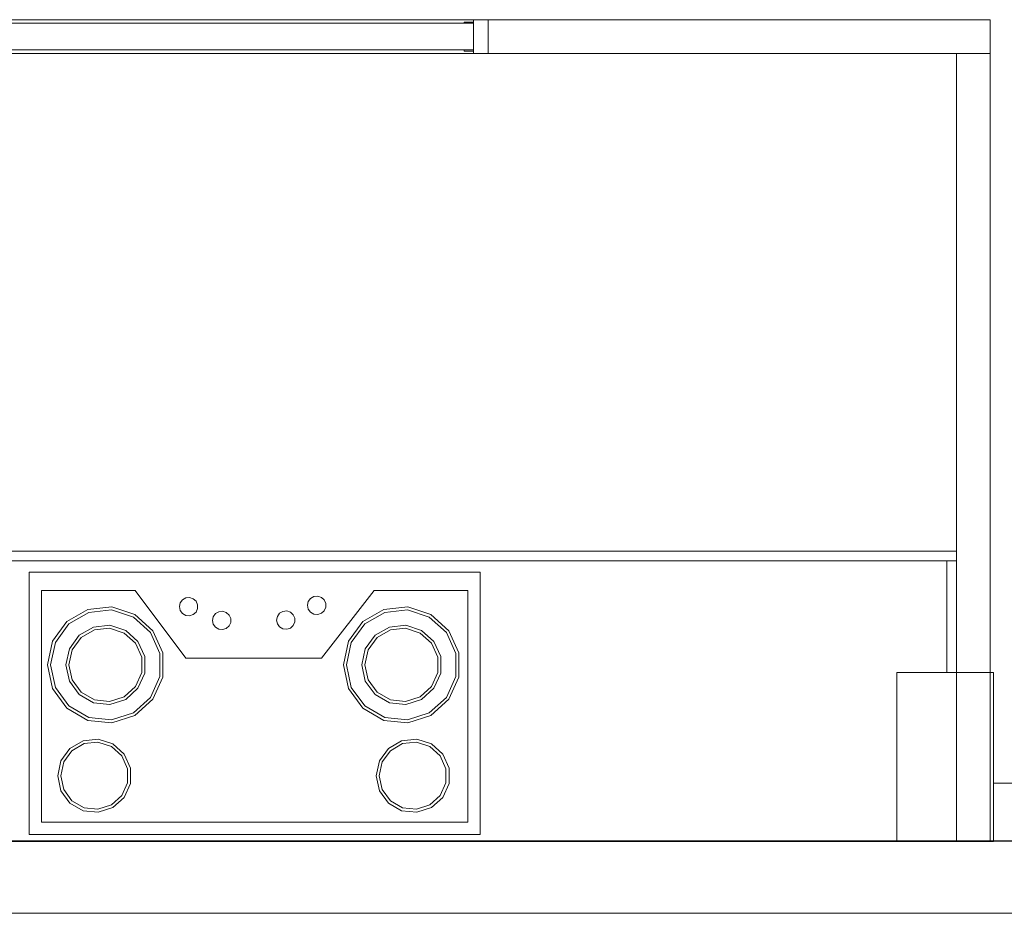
# Model space of a CAD drawing. Header units: millimetres. Extents: x -261 to 187, y -214 to 106.
# Tile 1005 of 1056: x -190.56 to -188.52, y 0.15 to 2. Entities that reach past the tile are written whole.
import ezdxf

# ---------------------------------------------------------------- set-up
doc = ezdxf.new("R2010")
doc.units = ezdxf.units.MM
doc.header["$LTSCALE"] = 0.005
doc.header["$MEASUREMENT"] = 0
for name, color, linetype, lineweight in [('IFC-Elemento construtivo genérico-Contorno', 9, 'Continuous', 5), ('IFC-Elemento de mobília-Contorno', 9, 'Continuous', 5), ('IFC-Janela-Contorno', 9, 'Continuous', 5), ('IFC-Laje-Contorno', 9, 'Continuous', 5), ('IFC-Parede padrão-Contorno', 9, 'Continuous', 5), ('IFC-Parede-Contorno', 9, 'Continuous', 5), ('IFC-Pilar-Contorno', 9, 'Continuous', 5), ('IFC-Viga-Contorno', 9, 'Continuous', 5)]:
    doc.layers.add(name, color=color, linetype=linetype, lineweight=lineweight)

msp = doc.modelspace()

# ---------------------------------------------------------------- linework, layer by layer
at = {"layer": 'IFC-Elemento construtivo genérico-Contorno', "lineweight": 5}
for p, q in [((-190.5384, 0.8557), (-189.6032, 0.8557)), ((-190.5384, 0.3118), (-190.5384, 0.8557)), ((-189.6032, 0.3118), (-189.6032, 0.8557)), ((-190.513, 0.8176), (-190.3189, 0.8176)), ((-190.513, 0.3372), (-190.513, 0.8176)), ((-190.3189, 0.8176), (-190.2135, 0.6776)), ((-189.932, 0.6776), (-189.8227, 0.8176)), ((-189.8227, 0.8176), (-189.6286, 0.8176)), ((-189.6286, 0.3372), (-189.6286, 0.8176)), ((-190.2252, 0.792), (-190.2206, 0.7984)), ((-190.2206, 0.7984), (-190.2137, 0.8024)), ((-190.2137, 0.8024), (-190.2058, 0.8032)), ((-190.2058, 0.8032), (-190.1983, 0.8007)), ((-190.1983, 0.8007), (-190.1924, 0.7954)), ((-189.9595, 0.7948), (-189.9548, 0.8012)), ((-189.9548, 0.8012), (-189.9479, 0.8052)), ((-189.9479, 0.8052), (-189.94, 0.806)), ((-189.94, 0.806), (-189.9325, 0.8035)), ((-189.9325, 0.8035), (-189.9266, 0.7982)), ((-189.9266, 0.7982), (-189.9234, 0.791)), ((-190.4607, 0.7532), (-190.4171, 0.7783)), ((-190.4171, 0.7783), (-190.3671, 0.7836)), ((-190.4152, 0.7723), (-190.3678, 0.7773)), ((-190.3678, 0.7773), (-190.3225, 0.7626)), ((-190.3671, 0.7836), (-190.3193, 0.7681)), ((-190.2269, 0.7842), (-190.2252, 0.792)), ((-190.2269, 0.7842), (-190.2252, 0.7764)), ((-190.2252, 0.7764), (-190.2206, 0.77)), ((-190.1924, 0.7954), (-190.1891, 0.7882)), ((-190.1924, 0.773), (-190.1891, 0.7802)), ((-190.1891, 0.7802), (-190.1891, 0.7882)), ((-189.9611, 0.787), (-189.9595, 0.7948)), ((-189.9611, 0.787), (-189.9595, 0.7792)), ((-189.9595, 0.7792), (-189.9548, 0.7728)), ((-189.9266, 0.7758), (-189.9234, 0.783)), ((-189.9234, 0.783), (-189.9234, 0.791)), ((-189.8466, 0.7532), (-189.8031, 0.7783)), ((-189.8031, 0.7783), (-189.7531, 0.7836)), ((-189.8011, 0.7723), (-189.7538, 0.7773)), ((-189.7538, 0.7773), (-189.7085, 0.7626)), ((-189.7531, 0.7836), (-189.7053, 0.7681)), ((-190.4564, 0.7485), (-190.4152, 0.7723)), ((-190.3225, 0.7626), (-190.2871, 0.7307)), ((-190.3193, 0.7681), (-190.282, 0.7344)), ((-190.2206, 0.77), (-190.2137, 0.7661)), ((-190.2137, 0.7661), (-190.2058, 0.7652)), ((-190.2058, 0.7652), (-190.1983, 0.7677)), ((-190.1983, 0.7677), (-190.1924, 0.773)), ((-190.1584, 0.7556), (-190.1567, 0.7634)), ((-190.1567, 0.7634), (-190.1521, 0.7698)), ((-190.1521, 0.7698), (-190.1452, 0.7738)), ((-190.1452, 0.7738), (-190.1373, 0.7746)), ((-190.1373, 0.7746), (-190.1298, 0.7721)), ((-190.1298, 0.7721), (-190.1239, 0.7668)), ((-190.1239, 0.7668), (-190.1206, 0.7596)), ((-190.1206, 0.7516), (-190.1206, 0.7596)), ((-190.0254, 0.7563), (-190.0237, 0.7641)), ((-190.0254, 0.7563), (-190.0237, 0.7486)), ((-190.0237, 0.7641), (-190.0191, 0.7705)), ((-190.0191, 0.7705), (-190.0122, 0.7745)), ((-190.0122, 0.7745), (-190.0043, 0.7753)), ((-190.0043, 0.7753), (-189.9968, 0.7729)), ((-189.9968, 0.7729), (-189.9909, 0.7675)), ((-189.9909, 0.7675), (-189.9876, 0.7603)), ((-189.9876, 0.7524), (-189.9876, 0.7603)), ((-189.9548, 0.7728), (-189.9479, 0.7689)), ((-189.9479, 0.7689), (-189.94, 0.768)), ((-189.94, 0.768), (-189.9325, 0.7705)), ((-189.9325, 0.7705), (-189.9266, 0.7758)), ((-189.8424, 0.7485), (-189.8011, 0.7723)), ((-189.7085, 0.7626), (-189.6731, 0.7307)), ((-189.7053, 0.7681), (-189.6679, 0.7344)), ((-190.4902, 0.7126), (-190.4607, 0.7532)), ((-190.4844, 0.71), (-190.4564, 0.7485)), ((-190.4351, 0.7248), (-190.4053, 0.742)), ((-190.4309, 0.7201), (-190.4034, 0.736)), ((-190.4053, 0.742), (-190.3711, 0.7456)), ((-190.4034, 0.736), (-190.3718, 0.7393)), ((-190.3718, 0.7393), (-190.3416, 0.7295)), ((-190.3711, 0.7456), (-190.3384, 0.735)), ((-190.1584, 0.7556), (-190.1567, 0.7478)), ((-190.1567, 0.7478), (-190.1521, 0.7414)), ((-190.1521, 0.7414), (-190.1452, 0.7375)), ((-190.1452, 0.7375), (-190.1373, 0.7366)), ((-190.1373, 0.7366), (-190.1298, 0.7391)), ((-190.1298, 0.7391), (-190.1239, 0.7444)), ((-190.1239, 0.7444), (-190.1206, 0.7516)), ((-190.0237, 0.7486), (-190.0191, 0.7421)), ((-190.0191, 0.7421), (-190.0122, 0.7382)), ((-190.0122, 0.7382), (-190.0043, 0.7373)), ((-190.0043, 0.7373), (-189.9968, 0.7398)), ((-189.9968, 0.7398), (-189.9909, 0.7451)), ((-189.9909, 0.7451), (-189.9876, 0.7524)), ((-189.8762, 0.7126), (-189.8466, 0.7532)), ((-189.8703, 0.71), (-189.8424, 0.7485)), ((-189.8211, 0.7248), (-189.7913, 0.742)), ((-189.8168, 0.7201), (-189.7893, 0.736)), ((-189.7913, 0.742), (-189.7571, 0.7456)), ((-189.7893, 0.736), (-189.7577, 0.7393)), ((-189.7577, 0.7393), (-189.7276, 0.7295)), ((-189.7571, 0.7456), (-189.7244, 0.735)), ((-190.4553, 0.697), (-190.4351, 0.7248)), ((-190.4495, 0.6944), (-190.4309, 0.7201)), ((-190.3416, 0.7295), (-190.318, 0.7083)), ((-190.3384, 0.735), (-190.3129, 0.712)), ((-190.2871, 0.7307), (-190.2678, 0.6872)), ((-190.282, 0.7344), (-190.2615, 0.6885)), ((-189.8413, 0.697), (-189.8211, 0.7248)), ((-189.8355, 0.6944), (-189.8168, 0.7201)), ((-189.7276, 0.7295), (-189.704, 0.7083)), ((-189.7244, 0.735), (-189.6988, 0.712)), ((-189.6731, 0.7307), (-189.6537, 0.6872)), ((-189.6679, 0.7344), (-189.6475, 0.6885)), ((-190.5007, 0.6634), (-190.4902, 0.7126)), ((-190.4943, 0.6634), (-190.4844, 0.71)), ((-190.4625, 0.6634), (-190.4553, 0.697)), ((-190.318, 0.7083), (-190.3051, 0.6793)), ((-190.3129, 0.712), (-190.2989, 0.6806)), ((-189.8866, 0.6634), (-189.8762, 0.7126)), ((-189.8802, 0.6634), (-189.8703, 0.71)), ((-189.8484, 0.6634), (-189.8413, 0.697)), ((-189.704, 0.7083), (-189.6911, 0.6793)), ((-189.6988, 0.712), (-189.6848, 0.6806)), ((-190.4561, 0.6634), (-190.4495, 0.6944)), ((-190.3051, 0.6475), (-190.3051, 0.6793)), ((-190.2989, 0.6462), (-190.2989, 0.6806)), ((-190.2678, 0.6396), (-190.2678, 0.6872)), ((-190.2615, 0.6383), (-190.2615, 0.6885)), ((-190.2135, 0.6776), (-189.932, 0.6776)), ((-189.8421, 0.6634), (-189.8355, 0.6944)), ((-189.6911, 0.6475), (-189.6911, 0.6793)), ((-189.6848, 0.6462), (-189.6848, 0.6806)), ((-189.6537, 0.6396), (-189.6537, 0.6872)), ((-189.6475, 0.6383), (-189.6475, 0.6885)), ((-190.5007, 0.6634), (-190.4902, 0.6142)), ((-190.4943, 0.6634), (-190.4844, 0.6168)), ((-190.4625, 0.6634), (-190.4553, 0.6297)), ((-190.4561, 0.6634), (-190.4495, 0.6323)), ((-189.8866, 0.6634), (-189.8762, 0.6142)), ((-189.8802, 0.6634), (-189.8703, 0.6168)), ((-189.8484, 0.6634), (-189.8413, 0.6297)), ((-189.8421, 0.6634), (-189.8355, 0.6323)), ((-190.318, 0.6185), (-190.3051, 0.6475)), ((-190.3129, 0.6148), (-190.2989, 0.6462)), ((-190.2871, 0.5961), (-190.2678, 0.6396)), ((-190.282, 0.5923), (-190.2615, 0.6383)), ((-189.704, 0.6185), (-189.6911, 0.6475)), ((-189.6988, 0.6148), (-189.6848, 0.6462)), ((-189.6731, 0.5961), (-189.6537, 0.6396)), ((-189.6679, 0.5923), (-189.6475, 0.6383)), ((-190.4902, 0.6142), (-190.4607, 0.5736)), ((-190.4844, 0.6168), (-190.4564, 0.5783)), ((-190.4553, 0.6297), (-190.4351, 0.6019)), ((-190.4495, 0.6323), (-190.4309, 0.6066)), ((-190.3416, 0.5973), (-190.318, 0.6185)), ((-190.3384, 0.5918), (-190.3129, 0.6148)), ((-189.8762, 0.6142), (-189.8466, 0.5736)), ((-189.8703, 0.6168), (-189.8424, 0.5783)), ((-189.8413, 0.6297), (-189.8211, 0.6019)), ((-189.8355, 0.6323), (-189.8168, 0.6066)), ((-189.7276, 0.5973), (-189.704, 0.6185)), ((-189.7244, 0.5918), (-189.6988, 0.6148)), ((-190.4351, 0.6019), (-190.4053, 0.5847)), ((-190.4309, 0.6066), (-190.4034, 0.5908)), ((-190.3718, 0.5875), (-190.3416, 0.5973)), ((-190.3225, 0.5642), (-190.2871, 0.5961)), ((-189.8211, 0.6019), (-189.7913, 0.5847)), ((-189.8168, 0.6066), (-189.7893, 0.5908)), ((-189.7577, 0.5875), (-189.7276, 0.5973)), ((-189.7085, 0.5642), (-189.6731, 0.5961)), ((-190.4607, 0.5736), (-190.4171, 0.5484)), ((-190.4564, 0.5783), (-190.4152, 0.5545)), ((-190.4053, 0.5847), (-190.3711, 0.5811)), ((-190.4034, 0.5908), (-190.3718, 0.5875)), ((-190.3711, 0.5811), (-190.3384, 0.5918)), ((-190.3193, 0.5587), (-190.282, 0.5923)), ((-189.8466, 0.5736), (-189.8031, 0.5484)), ((-189.8424, 0.5783), (-189.8011, 0.5545)), ((-189.7913, 0.5847), (-189.7571, 0.5811)), ((-189.7893, 0.5908), (-189.7577, 0.5875)), ((-189.7571, 0.5811), (-189.7244, 0.5918)), ((-189.7053, 0.5587), (-189.6679, 0.5923)), ((-190.4152, 0.5545), (-190.3678, 0.5495)), ((-190.3678, 0.5495), (-190.3225, 0.5642)), ((-190.3671, 0.5432), (-190.3193, 0.5587)), ((-189.8011, 0.5545), (-189.7538, 0.5495)), ((-189.7538, 0.5495), (-189.7085, 0.5642)), ((-189.7531, 0.5432), (-189.7053, 0.5587)), ((-190.4171, 0.5484), (-190.3671, 0.5432)), ((-189.8031, 0.5484), (-189.7531, 0.5432)), ((-190.4543, 0.4903), (-190.4268, 0.5061)), ((-190.45, 0.4855), (-190.4248, 0.5001)), ((-190.4268, 0.5061), (-190.3952, 0.5095)), ((-190.4248, 0.5001), (-190.3959, 0.5031)), ((-190.3959, 0.5031), (-190.3682, 0.4941)), ((-190.3952, 0.5095), (-190.365, 0.4997)), ((-190.3682, 0.4941), (-190.3466, 0.4747)), ((-190.365, 0.4997), (-190.3414, 0.4784)), ((-189.7934, 0.4903), (-189.7659, 0.5061)), ((-189.7891, 0.4855), (-189.7639, 0.5001)), ((-189.7659, 0.5061), (-189.7343, 0.5095)), ((-189.7639, 0.5001), (-189.735, 0.5031)), ((-189.735, 0.5031), (-189.7073, 0.4941)), ((-189.7343, 0.5095), (-189.7041, 0.4997)), ((-189.7073, 0.4941), (-189.6857, 0.4747)), ((-189.7041, 0.4997), (-189.6805, 0.4784)), ((-190.4729, 0.4646), (-190.4543, 0.4903)), ((-190.4671, 0.462), (-190.45, 0.4855)), ((-190.3466, 0.4747), (-190.3347, 0.4481)), ((-190.3414, 0.4784), (-190.3285, 0.4494)), ((-189.8121, 0.4646), (-189.7934, 0.4903)), ((-189.8062, 0.462), (-189.7891, 0.4855)), ((-189.6857, 0.4747), (-189.6739, 0.4481)), ((-189.6805, 0.4784), (-189.6676, 0.4494)), ((-190.4795, 0.4335), (-190.4729, 0.4646)), ((-190.4732, 0.4335), (-190.4671, 0.462)), ((-189.8187, 0.4335), (-189.8121, 0.4646)), ((-189.8123, 0.4335), (-189.8062, 0.462)), ((-190.4795, 0.4335), (-190.4729, 0.4025)), ((-190.4732, 0.4335), (-190.4671, 0.4051)), ((-190.3347, 0.419), (-190.3347, 0.4481)), ((-190.3285, 0.4177), (-190.3285, 0.4494)), ((-189.8187, 0.4335), (-189.8121, 0.4025)), ((-189.8123, 0.4335), (-189.8062, 0.4051)), ((-189.6739, 0.419), (-189.6739, 0.4481)), ((-189.6676, 0.4177), (-189.6676, 0.4494)), ((-190.3466, 0.3924), (-190.3347, 0.419)), ((-190.3414, 0.3887), (-190.3285, 0.4177)), ((-189.6857, 0.3924), (-189.6739, 0.419)), ((-189.6805, 0.3887), (-189.6676, 0.4177)), ((-190.4729, 0.4025), (-190.4543, 0.3768)), ((-190.4671, 0.4051), (-190.45, 0.3815)), ((-190.3682, 0.3729), (-190.3466, 0.3924)), ((-190.365, 0.3674), (-190.3414, 0.3887)), ((-189.8121, 0.4025), (-189.7934, 0.3768)), ((-189.8062, 0.4051), (-189.7891, 0.3815)), ((-189.7073, 0.3729), (-189.6857, 0.3924)), ((-189.7041, 0.3674), (-189.6805, 0.3887)), ((-190.4543, 0.3768), (-190.4268, 0.3609)), ((-190.45, 0.3815), (-190.4248, 0.367)), ((-190.3959, 0.3639), (-190.3682, 0.3729)), ((-189.7934, 0.3768), (-189.7659, 0.3609)), ((-189.7891, 0.3815), (-189.7639, 0.367)), ((-189.735, 0.3639), (-189.7073, 0.3729)), ((-190.4268, 0.3609), (-190.3952, 0.3576)), ((-190.4248, 0.367), (-190.3959, 0.3639)), ((-190.3952, 0.3576), (-190.365, 0.3674)), ((-189.7659, 0.3609), (-189.7343, 0.3576)), ((-189.7639, 0.367), (-189.735, 0.3639)), ((-189.7343, 0.3576), (-189.7041, 0.3674)), ((-190.513, 0.3372), (-189.6286, 0.3372)), ((-190.5384, 0.3118), (-189.6032, 0.3118))]:
    msp.add_line(p, q, dxfattribs=at)
at = {"layer": 'IFC-Elemento de mobília-Contorno', "lineweight": 5}
for p, q in [((-191.1674, 0.8996), (-188.6147, 0.8996)), ((-191.1674, 0.8796), (-188.6147, 0.8796)), ((-188.6347, 0.6476), (-188.6347, 0.8796))]:
    msp.add_line(p, q, dxfattribs=at)
at = {"layer": 'IFC-Janela-Contorno', "lineweight": 5}
for p, q in [((-191.5602, 1.9942), (-189.6165, 1.9942)), ((-189.6365, 1.9967), (-189.6195, 1.9967)), ((-189.6365, 1.9942), (-189.6365, 1.9967)), ((-189.6195, 1.9967), (-189.6165, 1.9967)), ((-189.6165, 2.0017), (-189.5921, 2.0017)), ((-189.6165, 1.9433), (-189.6165, 2.0017)), ((-189.6165, 1.9391), (-189.6165, 1.9942)), ((-189.5921, 2.0017), (-189.5864, 2.0017)), ((-189.5864, 1.9316), (-189.5864, 1.9887)), ((-189.6165, 1.9366), (-189.6165, 1.9458)), ((-189.6165, 1.9316), (-189.6165, 1.9433)), ((-191.5602, 1.9391), (-189.6165, 1.9391)), ((-189.6365, 1.9366), (-189.6365, 1.9391)), ((-189.6365, 1.9366), (-189.6334, 1.9366)), ((-189.6334, 1.9366), (-189.6165, 1.9366)), ((-189.6165, 1.9316), (-189.5921, 1.9316)), ((-189.5921, 1.9316), (-189.5864, 1.9316))]:
    msp.add_line(p, q, dxfattribs=at)
at = {"layer": 'IFC-Laje-Contorno', "lineweight": 5}
for p, q in [((-188.5446, 0.6476), (-188.5446, 1.3925)), ((-192.9785, 0.2973), (-188.7385, 0.2973))]:
    msp.add_line(p, q, dxfattribs=at)
at = {"layer": 'IFC-Parede padrão-Contorno', "lineweight": 5}
for p, q in [((-191.5902, 2.0017), (-189.5864, 2.0017)), ((-189.5864, 2.0017), (-189.4852, 2.0017)), ((-189.5864, 1.9446), (-189.5864, 2.0017)), ((-189.4852, 2.0017), (-188.5446, 2.0017)), ((-188.5446, 1.958), (-188.5446, 2.0017)), ((-188.5446, 1.9316), (-188.5446, 1.958)), ((-191.5602, 1.9316), (-189.6165, 1.9316)), ((-189.5864, 1.9316), (-189.4852, 1.9316)), ((-189.4852, 1.9316), (-188.5446, 1.9316)), ((-188.6147, 1.3532), (-188.6147, 1.9316)), ((-188.5446, 1.3532), (-188.5446, 1.9316)), ((-188.6147, 0.2984), (-188.6147, 1.3532)), ((-188.5446, 0.2984), (-188.5446, 1.3532)), ((-188.6147, 0.2984), (-188.5899, 0.2984))]:
    msp.add_line(p, q, dxfattribs=at)
at = {"layer": 'IFC-Parede-Contorno', "lineweight": 5}
for p, q in [((-192.8112, 0.2984), (-188.5981, 0.2984)), ((-188.5981, 0.2984), (-183.5686, 0.2984)), ((-192.8112, 0.1482), (-188.5981, 0.1482)), ((-190.0732, 0.1482), (-188.2536, 0.1482)), ((-188.5981, 0.1482), (-188.366, 0.1482))]:
    msp.add_line(p, q, dxfattribs=at)
at = {"layer": 'IFC-Pilar-Contorno', "lineweight": 5}
for p, q in [((-188.7385, 0.4222), (-188.7385, 0.6476)), ((-188.7385, 0.6476), (-188.7291, 0.6476)), ((-188.7291, 0.6476), (-188.6669, 0.6476)), ((-188.6669, 0.6476), (-188.5381, 0.6476)), ((-188.5381, 0.6311), (-188.5381, 0.6476)), ((-188.5381, 0.5222), (-188.5381, 0.6311)), ((-188.5381, 0.2969), (-188.5381, 0.5222)), ((-188.7385, 0.4058), (-188.7385, 0.4222)), ((-188.7385, 0.2969), (-188.7385, 0.4058)), ((-188.7385, 0.2969), (-188.6097, 0.2969)), ((-188.6097, 0.2969), (-188.5475, 0.2969)), ((-188.5475, 0.2969), (-188.5381, 0.2969))]:
    msp.add_line(p, q, dxfattribs=at)
at = {"layer": 'IFC-Viga-Contorno', "lineweight": 5}
for p, q in [((-188.5381, 0.4182), (-186.0641, 0.4182)), ((-192.9785, 0.298), (-188.7385, 0.298)), ((-188.5381, 0.298), (-183.8689, 0.298))]:
    msp.add_line(p, q, dxfattribs=at)

doc.saveas('drawing.dxf')
